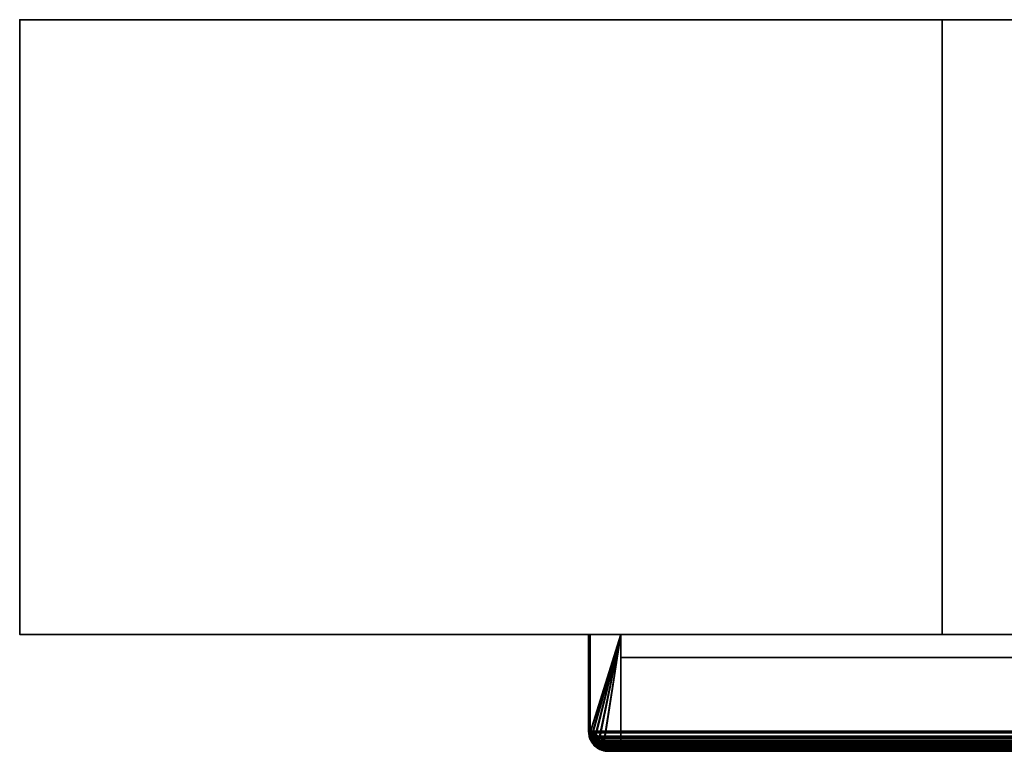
# Model space of a CAD drawing. Header units: millimetres. Extents: x -625 to 3625, y -115 to 71.
# Tile 716 of 1056: x 2275 to 2435, y -50 to 69. Entities that reach past the tile are written whole.
import ezdxf

# ---------------------------------------------------------------- set-up
doc = ezdxf.new("R2010")
doc.units = ezdxf.units.MM
doc.layers.add('151', color=7, linetype='Continuous', true_color=0xffffff)

# ---------------------------------------------------------------- blocks, each defined once
blk = doc.blocks.new('UG_SURFACE_003')
at = {"layer": '151', "color": 252, "linetype": 'Continuous', "lineweight": 35}
for points in [[(3625, -31, 2235), (3625, 69, 2235), (2275, 69, 2235), (2275, -31, 2235)], [(2275, -31, 2235), (2275, 69, 2235), (2275, 69, -5), (2275, -31, -5)], [(2275, -31, -5), (2275, 69, -5), (2425, 69, -5), (2425, -31, -5)], [(2275, 69, 2235), (3625, 69, 2235), (3475, 69, 2085), (2425, 69, 2085)], [(2425, 69, 2085), (2425, 69, -5), (2275, 69, -5), (2275, 69, 2235)], [(2425, -31, -5), (2425, 69, -5), (2425, 69, 2085), (2425, -31, 2085)], [(2425, -31, 2085), (2425, 69, 2085), (3475, 69, 2085), (3475, -31, 2085)], [(3625, -31, 2235), (2275, -31, 2235), (2425, -31, 2085), (3475, -31, 2085)], [(2275, -31, 2235), (2275, -31, -5), (2425, -31, -5), (2425, -31, 2085)]]:
    blk.add_3dface(points, dxfattribs=at)
blk = doc.blocks.new('UG_SURFACE_163')
at = {"layer": '151', "color": 14, "linetype": 'Continuous', "lineweight": 35}
for points in [[(2367.75, -46.75, 2140.75), (2367.75, -31, 2140.75), (2367.75, -31, -5), (2367.75, -46.75, -5)], [(2367.75, -46.75, -5), (2367.75, -31, -5), (2372.75, -31, -5), (2372.75, -49.75, -5)], [(2372.75, -31, 2135.75), (2367.75, -31, 2140.75), (2367.75, -46.75, 2140.75), (2367.78, -46.93, 2140.72)], [(2372.75, -31, 2135.75), (2372.75, -31, -5), (2367.75, -31, -5), (2367.75, -31, 2140.75)], [(2372.75, -31, 2135.75), (2367.78, -46.93, 2140.72), (2367.9, -47.68, 2140.6), (2367.92, -47.72, 2140.58)], [(2367.92, -47.72, 2140.58), (2368.34, -48.53, 2140.16), (2372.75, -31, 2135.75)], [(2372.75, -31, 2135.75), (2368.34, -48.53, 2140.16), (2368.35, -48.55, 2140.15), (2368.99, -49.1, 2139.51)], [(2372.75, -31, 2135.75), (2368.99, -49.1, 2139.51), (2369.31, -49.38, 2139.19), (2369.81, -49.51, 2138.69)], [(2369.81, -49.51, 2138.69), (2370.75, -49.75, 2137.75), (2372.75, -49.75, 2135.75), (2372.75, -31, 2135.75)], [(2372.75, -31, -5), (2372.75, -31, 2135.75), (2372.75, -49.75, 2135.75), (2372.75, -49.75, -5)], [(2367.75, -46.75, -5), (2367.79, -46.93, -5), (2367.78, -46.93, 2140.72)], [(2367.78, -46.93, 2140.72), (2367.75, -46.75, 2140.75), (2367.75, -46.75, -5)], [(2372.75, -49.75, -5), (2367.79, -46.93, -5), (2367.75, -46.75, -5)], [(2367.9, -47.68, 2140.6), (2367.78, -46.93, 2140.72), (2367.79, -46.93, -5)], [(2367.79, -46.93, -5), (2367.94, -47.72, -5), (2367.92, -47.72, 2140.58)], [(2367.92, -47.72, 2140.58), (2367.9, -47.68, 2140.6), (2367.79, -46.93, -5)], [(2372.75, -49.75, -5), (2367.94, -47.72, -5), (2367.79, -46.93, -5)], [(2368.34, -48.53, 2140.16), (2367.92, -47.72, 2140.58), (2367.94, -47.72, -5)], [(2367.94, -47.72, -5), (2367.98, -47.9, -5), (2368.34, -48.53, 2140.16)], [(2367.94, -47.72, -5), (2372.75, -49.75, -5), (2370.75, -49.75, -5), (2369.8, -49.56, -5)], [(2368.38, -48.5, -5), (2367.98, -47.9, -5), (2367.94, -47.72, -5), (2369.8, -49.56, -5)], [(2367.98, -47.9, -5), (2368.38, -48.5, -5), (2368.34, -48.53, 2140.16)], [(2368.35, -48.55, 2140.15), (2368.34, -48.53, 2140.16), (2368.38, -48.5, -5)], [(2368.99, -49.1, 2139.51), (2368.35, -48.55, 2140.15), (2368.38, -48.5, -5)], [(2368.38, -48.5, -5), (2368.63, -48.87, -5), (2368.99, -49.1, 2139.51)], [(2368.38, -48.5, -5), (2369.8, -49.56, -5), (2369.6, -49.52, -5), (2369, -49.12, -5)], [(2369, -49.12, -5), (2368.63, -48.87, -5), (2368.38, -48.5, -5)], [(2368.63, -48.87, -5), (2369, -49.12, -5), (2368.99, -49.1, 2139.51)], [(2369.31, -49.38, 2139.19), (2368.99, -49.1, 2139.51), (2369, -49.12, -5)], [(2369, -49.12, -5), (2369.6, -49.52, -5), (2369.81, -49.51, 2138.69)], [(2369.81, -49.51, 2138.69), (2369.31, -49.38, 2139.19), (2369, -49.12, -5)], [(2369.6, -49.52, -5), (2369.8, -49.56, -5), (2369.81, -49.51, 2138.69)], [(2370.75, -49.75, 2137.75), (2369.81, -49.51, 2138.69), (2369.8, -49.56, -5)], [(2369.8, -49.56, -5), (2370.75, -49.75, -5), (2370.75, -49.75, 2137.75)], [(2370.75, -49.75, 2137.75), (2370.75, -49.75, -5), (2372.75, -49.75, -5), (2372.75, -49.75, 2135.75)]]:
    blk.add_3dface(points, dxfattribs=at)
blk = doc.blocks.new('UG_SURFACE_164')
at = {"layer": '151', "color": 41, "linetype": 'Continuous', "lineweight": 35}
for points in [[(2372.75, -34.75, -5), (2442.75, -34.75, -5), (2442.75, -49.75, -5), (2372.75, -49.75, -5)], [(2372.75, -49.75, 2135.75), (2372.75, -34.75, 2135.75), (2372.75, -34.75, -5), (2372.75, -49.75, -5)], [(2442.75, -34.75, 2065.75), (2442.75, -34.75, -5), (2372.75, -34.75, -5), (2372.75, -34.75, 2135.75)], [(2372.75, -34.75, 2135.75), (2372.75, -49.75, 2135.75), (2442.75, -49.75, 2065.75), (2442.75, -34.75, 2065.75)], [(2442.75, -34.75, 2065.75), (2442.75, -49.75, 2065.75), (2442.75, -49.75, -5), (2442.75, -34.75, -5)], [(2372.75, -49.75, 2135.75), (2372.75, -49.75, -5), (2442.75, -49.75, -5), (2442.75, -49.75, 2065.75)]]:
    blk.add_3dface(points, dxfattribs=at)
blk = doc.blocks.new('UG_SURFACE_165')
at = {"layer": '151', "color": 7, "linetype": 'Continuous', "lineweight": 35}
for points in [[(2447.75, -46.75, -5), (2447.75, -8.75, -5), (2448, -8.75, -5), (2448, -46.75, -5)], [(2447.75, -8.75, -5), (2447.75, -46.75, -5), (2447.75, -46.75, 2060.75), (2447.75, -8.75, 2060.75)], [(2447.75, -8.75, 2060.75), (2448, -8.75, 2060.5), (2448, -8.75, -5), (2447.75, -8.75, -5)], [(2448, -46.75, 2060.5), (2448, -8.75, 2060.5), (2447.75, -8.75, 2060.75), (2447.75, -46.75, 2060.75)], [(2448, -8.75, 2060.5), (2448, -46.75, 2060.5), (2448, -46.75, -5), (2448, -8.75, -5)], [(2367.5, -46.75, 2141), (2367.5, -31, 2141), (2367.5, -31, -5), (2367.5, -46.75, -5)], [(2367.75, -46.75, 2140.75), (2367.75, -31, 2140.75), (2367.5, -31, 2141), (2367.5, -46.75, 2141)], [(2367.75, -31, -5), (2367.75, -46.75, -5), (2367.5, -46.75, -5), (2367.5, -31, -5)], [(2367.5, -31, 2141), (2367.75, -31, 2140.75), (2367.75, -31, -5), (2367.5, -31, -5)], [(2367.75, -46.75, -5), (2367.75, -31, -5), (2367.75, -31, 2140.75), (2367.75, -46.75, 2140.75)], [(2367.5, -46.75, -5), (2367.69, -47.73, -5), (2367.66, -47.76, 2140.84)], [(2367.66, -47.76, 2140.84), (2367.5, -46.75, 2141), (2367.5, -46.75, -5)], [(2367.75, -46.75, -5), (2367.94, -47.65, -5), (2367.69, -47.73, -5), (2367.5, -46.75, -5)], [(2367.5, -46.75, 2141), (2367.66, -47.76, 2140.84), (2367.85, -47.54, 2140.65), (2367.75, -46.75, 2140.75)], [(2367.98, -47.84, 2140.52), (2367.85, -47.54, 2140.65), (2367.66, -47.76, 2140.84), (2367.75, -47.93, 2140.75)], [(2367.75, -47.93, 2140.75), (2367.66, -47.76, 2140.84), (2367.69, -47.73, -5)], [(2367.74, -47.94, -5), (2367.69, -47.73, -5), (2367.94, -47.65, -5), (2367.98, -47.85, -5)], [(2367.69, -47.73, -5), (2367.74, -47.94, -5), (2367.75, -47.93, 2140.75)], [(2367.98, -47.85, -5), (2367.99, -47.93, -5), (2367.74, -47.99, -5), (2367.74, -47.94, -5)], [(2368.15, -48.7, 2140.35), (2367.75, -47.93, 2140.75), (2367.74, -47.94, -5)], [(2367.99, -47.93, -5), (2368.35, -48.45, -5), (2368.15, -48.59, -5), (2367.74, -47.99, -5)], [(2367.74, -47.94, -5), (2367.74, -47.99, -5), (2368.48, -48.98, 2140.02)], [(2368.48, -48.98, 2140.02), (2368.15, -48.7, 2140.35), (2367.74, -47.94, -5)], [(2368.48, -48.98, 2140.02), (2367.74, -47.99, -5), (2368.15, -48.59, -5)], [(2367.75, -46.75, -5), (2367.75, -46.75, 2140.75), (2367.85, -47.54, 2140.65)], [(2367.85, -47.54, 2140.65), (2367.94, -47.65, -5), (2367.75, -46.75, -5)], [(2367.75, -47.93, 2140.75), (2368.15, -48.7, 2140.35), (2368.14, -48.22, 2140.36), (2367.98, -47.84, 2140.52)], [(2367.94, -47.65, -5), (2367.85, -47.54, 2140.65), (2367.98, -47.84, 2140.52)], [(2367.98, -47.84, 2140.52), (2367.98, -47.85, -5), (2367.94, -47.65, -5)], [(2367.99, -47.93, -5), (2367.98, -47.84, 2140.52), (2368.14, -48.22, 2140.36)], [(2367.99, -47.93, -5), (2367.98, -47.85, -5), (2367.98, -47.84, 2140.52)], [(2368.14, -48.22, 2140.36), (2368.35, -48.45, -5), (2367.99, -47.93, -5)], [(2446.96, -48.78, 2061.54), (2447.54, -47.85, -5), (2447.08, -48.55, -5)], [(2446.96, -48.78, 2061.54), (2447.45, -48.05, 2061.05), (2447.54, -47.85, -5)], [(2447.05, -49.05, -5), (2447.28, -48.7, -5), (2447.74, -47.92, 2060.76)], [(2447.74, -47.92, 2060.76), (2447.45, -48.56, 2061.05), (2447.05, -49.05, -5)], [(2447.77, -47.95, -5), (2447.28, -48.7, -5), (2447.08, -48.55, -5), (2447.54, -47.85, -5)], [(2447.28, -48.7, -5), (2447.77, -47.95, -5), (2447.74, -47.92, 2060.76)], [(2447.45, -48.05, 2061.05), (2447.52, -47.84, 2060.98), (2447.54, -47.85, -5)], [(2447.52, -47.84, 2060.98), (2447.45, -48.05, 2061.05), (2447.74, -47.92, 2060.76)], [(2447.45, -48.56, 2061.05), (2447.74, -47.92, 2060.76), (2447.45, -48.05, 2061.05)], [(2447.52, -47.84, 2060.98), (2447.72, -46.91, -5), (2447.55, -47.78, -5)], [(2447.72, -46.91, -5), (2447.52, -47.84, 2060.98), (2447.7, -47.32, 2060.8)], [(2447.74, -47.92, 2060.76), (2447.89, -47.6, 2060.61), (2447.7, -47.32, 2060.8), (2447.52, -47.84, 2060.98)], [(2447.55, -47.78, -5), (2447.54, -47.85, -5), (2447.52, -47.84, 2060.98)], [(2447.54, -47.85, -5), (2447.54, -47.85, -5), (2447.52, -47.84, 2060.98)], [(2447.54, -47.85, -5), (2447.55, -47.78, -5), (2447.79, -47.86, -5), (2447.78, -47.94, -5)], [(2447.54, -47.85, -5), (2447.78, -47.94, -5), (2447.77, -47.95, -5)], [(2447.54, -47.85, -5), (2447.54, -47.85, -5), (2447.77, -47.95, -5)], [(2447.55, -47.78, -5), (2447.72, -46.91, -5), (2447.97, -46.93, -5), (2447.79, -47.86, -5)], [(2447.7, -47.32, 2060.8), (2447.75, -46.75, -5), (2447.72, -46.91, -5)], [(2447.7, -47.32, 2060.8), (2447.75, -46.75, 2060.75), (2447.75, -46.75, -5)], [(2447.75, -46.75, 2060.75), (2447.7, -47.32, 2060.8), (2447.89, -47.6, 2060.61), (2448, -46.75, 2060.5)], [(2447.72, -46.91, -5), (2447.75, -46.75, -5), (2448, -46.75, -5), (2447.97, -46.93, -5)], [(2447.89, -47.6, 2060.61), (2447.74, -47.92, 2060.76), (2447.77, -47.95, -5)], [(2447.77, -47.95, -5), (2447.78, -47.94, -5), (2448, -46.75, 2060.5)], [(2448, -46.75, 2060.5), (2447.89, -47.6, 2060.61), (2447.77, -47.95, -5)], [(2448, -46.75, 2060.5), (2447.78, -47.94, -5), (2447.79, -47.86, -5)], [(2447.79, -47.86, -5), (2447.97, -46.93, -5), (2448, -46.75, 2060.5)], [(2447.97, -46.93, -5), (2448, -46.75, -5), (2448, -46.75, 2060.5)], [(2368.64, -48.85, 2139.86), (2368.14, -48.22, 2140.36), (2368.15, -48.7, 2140.35), (2368.48, -48.98, 2140.02)], [(2368.35, -48.45, -5), (2368.14, -48.22, 2140.36), (2368.64, -48.85, 2139.86)], [(2368.45, -49.05, -5), (2368.15, -48.59, -5), (2368.35, -48.45, -5), (2368.63, -48.87, -5)], [(2368.15, -48.59, -5), (2368.45, -49.05, -5), (2368.48, -48.98, 2140.02)], [(2368.64, -48.85, 2139.86), (2368.63, -48.87, -5), (2368.35, -48.45, -5)], [(2368.63, -48.87, -5), (2368.95, -49.08, -5), (2368.8, -49.28, -5), (2368.45, -49.05, -5)], [(2369.19, -49.6, 2139.31), (2368.48, -48.98, 2140.02), (2368.45, -49.05, -5)], [(2368.45, -49.05, -5), (2368.8, -49.28, -5), (2369.56, -49.7, 2138.94)], [(2369.56, -49.7, 2138.94), (2369.19, -49.6, 2139.31), (2368.45, -49.05, -5)], [(2368.48, -48.98, 2140.02), (2368.73, -48.97, 2139.77), (2368.64, -48.85, 2139.86)], [(2369.65, -49.52, 2138.85), (2368.73, -48.97, 2139.77), (2368.48, -48.98, 2140.02), (2369.19, -49.6, 2139.31)], [(2368.63, -48.87, -5), (2368.64, -48.85, 2139.86), (2368.73, -48.97, 2139.77)], [(2368.73, -48.97, 2139.77), (2368.95, -49.08, -5), (2368.63, -48.87, -5)], [(2368.95, -49.08, -5), (2368.73, -48.97, 2139.77), (2369.65, -49.52, 2138.85)], [(2369.55, -49.77, -5), (2368.8, -49.28, -5), (2368.95, -49.08, -5), (2369.65, -49.54, -5)], [(2368.8, -49.28, -5), (2369.55, -49.77, -5), (2369.56, -49.7, 2138.94)], [(2369.65, -49.52, 2138.85), (2369.65, -49.54, -5), (2368.95, -49.08, -5)], [(2369.19, -49.6, 2139.31), (2369.56, -49.7, 2138.94), (2369.65, -49.52, 2138.85)], [(2369.65, -49.54, -5), (2369.65, -49.54, -5), (2369.56, -49.78, -5), (2369.55, -49.77, -5)], [(2369.56, -49.7, 2138.94), (2369.74, -49.58, 2138.76), (2369.65, -49.52, 2138.85)], [(2369.65, -49.54, -5), (2369.72, -49.55, -5), (2369.64, -49.79, -5), (2369.56, -49.78, -5)], [(2370.75, -49.75, 2137.75), (2369.74, -49.58, 2138.76), (2369.56, -49.7, 2138.94), (2370.75, -50, 2137.75)], [(2369.72, -49.55, -5), (2370.59, -49.72, -5), (2370.57, -49.97, -5), (2369.64, -49.79, -5)], [(2369.65, -49.52, 2138.85), (2370.59, -49.72, -5), (2369.72, -49.55, -5)], [(2370.59, -49.72, -5), (2369.65, -49.52, 2138.85), (2369.74, -49.58, 2138.76)], [(2369.72, -49.55, -5), (2369.65, -49.54, -5), (2369.65, -49.52, 2138.85)], [(2369.65, -49.54, -5), (2369.65, -49.54, -5), (2369.65, -49.52, 2138.85)], [(2370.59, -49.72, -5), (2369.74, -49.58, 2138.76), (2370.75, -49.75, 2137.75)], [(2445.65, -49.56, -5), (2444.75, -49.75, 2063.75), (2445.85, -49.49, 2062.65)], [(2445.85, -49.49, 2062.65), (2444.75, -49.75, 2063.75), (2444.75, -50, 2063.75), (2445.94, -49.69, 2062.56)], [(2444.75, -49.75, -5), (2445.65, -49.56, -5), (2445.73, -49.81, -5), (2444.75, -50, -5)], [(2445.65, -49.56, -5), (2444.75, -49.75, -5), (2444.75, -49.75, 2063.75)], [(2445.85, -49.49, 2062.65), (2445.85, -49.52, -5), (2445.65, -49.56, -5)], [(2445.94, -49.76, -5), (2445.73, -49.81, -5), (2445.65, -49.56, -5), (2445.85, -49.52, -5)], [(2446.45, -49.15, -5), (2445.85, -49.49, 2062.65), (2446.11, -49.42, 2062.39)], [(2446.45, -49.15, -5), (2445.93, -49.51, -5), (2445.85, -49.49, 2062.65)], [(2445.94, -49.69, 2062.56), (2446.35, -49.58, 2062.15), (2446.11, -49.42, 2062.39), (2445.85, -49.49, 2062.65)], [(2445.93, -49.51, -5), (2445.85, -49.52, -5), (2445.85, -49.49, 2062.65)], [(2445.85, -49.52, -5), (2445.93, -49.51, -5), (2445.99, -49.76, -5), (2445.94, -49.76, -5)], [(2445.93, -49.51, -5), (2446.45, -49.15, -5), (2446.59, -49.35, -5), (2445.99, -49.76, -5)], [(2445.94, -49.76, -5), (2445.99, -49.76, -5), (2447.01, -48.97, 2061.49)], [(2447.01, -48.97, 2061.49), (2446.35, -49.58, 2062.15), (2445.94, -49.76, -5)], [(2446.35, -49.58, 2062.15), (2445.94, -49.69, 2062.56), (2445.94, -49.76, -5)], [(2445.99, -49.76, -5), (2446.59, -49.35, -5), (2447.01, -48.97, 2061.49)], [(2446.11, -49.42, 2062.39), (2446.86, -48.85, 2061.64), (2446.87, -48.87, -5)], [(2446.86, -48.85, 2061.64), (2446.11, -49.42, 2062.39), (2446.35, -49.58, 2062.15), (2447.01, -48.97, 2061.49)], [(2446.11, -49.42, 2062.39), (2446.87, -48.87, -5), (2446.45, -49.15, -5)], [(2447.05, -49.05, -5), (2446.59, -49.35, -5), (2446.45, -49.15, -5), (2446.87, -48.87, -5)], [(2446.59, -49.35, -5), (2447.05, -49.05, -5), (2447.01, -48.97, 2061.49)], [(2447.08, -48.55, -5), (2446.86, -48.85, 2061.64), (2446.96, -48.78, 2061.54)], [(2447.08, -48.55, -5), (2446.87, -48.87, -5), (2446.86, -48.85, 2061.64)], [(2447.01, -48.97, 2061.49), (2446.96, -48.78, 2061.54), (2446.86, -48.85, 2061.64)], [(2446.87, -48.87, -5), (2447.08, -48.55, -5), (2447.28, -48.7, -5), (2447.05, -49.05, -5)], [(2447.45, -48.05, 2061.05), (2446.96, -48.78, 2061.54), (2447.01, -48.97, 2061.49), (2447.45, -48.56, 2061.05)], [(2447.45, -48.56, 2061.05), (2447.01, -48.97, 2061.49), (2447.05, -49.05, -5)], [(2369.56, -49.7, 2138.94), (2369.55, -49.77, -5), (2369.56, -49.78, -5)], [(2370.75, -50, 2137.75), (2369.56, -49.7, 2138.94), (2369.56, -49.78, -5)], [(2369.56, -49.78, -5), (2369.64, -49.79, -5), (2370.75, -50, 2137.75)], [(2370.75, -50, 2137.75), (2369.64, -49.79, -5), (2370.57, -49.97, -5)], [(2370.59, -49.72, -5), (2370.75, -49.75, -5), (2370.75, -50, -5), (2370.57, -49.97, -5)], [(2370.57, -49.97, -5), (2370.75, -50, -5), (2370.75, -50, 2137.75)], [(2370.75, -49.75, 2137.75), (2370.75, -49.75, -5), (2370.59, -49.72, -5)], [(2370.75, -49.75, -5), (2444.75, -49.75, -5), (2444.75, -50, -5), (2370.75, -50, -5)], [(2370.75, -49.75, 2137.75), (2444.75, -49.75, 2063.75), (2444.75, -49.75, -5), (2370.75, -49.75, -5)], [(2370.75, -50, 2137.75), (2444.75, -50, 2063.75), (2444.75, -49.75, 2063.75), (2370.75, -49.75, 2137.75)], [(2370.75, -50, 2137.75), (2370.75, -50, -5), (2444.75, -50, -5), (2444.75, -50, 2063.75)], [(2444.75, -50, -5), (2445.73, -49.81, -5), (2445.94, -49.69, 2062.56)], [(2445.94, -49.69, 2062.56), (2444.75, -50, 2063.75), (2444.75, -50, -5)], [(2445.73, -49.81, -5), (2445.94, -49.76, -5), (2445.94, -49.69, 2062.56)]]:
    blk.add_3dface(points, dxfattribs=at)
blk = doc.blocks.new('UG_SURFACE_167')
at = {"layer": '151', "color": 41, "linetype": 'Continuous', "lineweight": 35}
for points in [[(3527.25, -49.75, 2135.75), (3527.25, -34.75, 2135.75), (2372.75, -34.75, 2135.75), (2372.75, -49.75, 2135.75)], [(2442.75, -34.75, 2065.75), (2442.75, -49.75, 2065.75), (2372.75, -49.75, 2135.75), (2372.75, -34.75, 2135.75)], [(3527.25, -34.75, 2135.75), (3457.25, -34.75, 2065.75), (2442.75, -34.75, 2065.75), (2372.75, -34.75, 2135.75)], [(3457.25, -49.75, 2065.75), (3527.25, -49.75, 2135.75), (2372.75, -49.75, 2135.75), (2442.75, -49.75, 2065.75)]]:
    blk.add_3dface(points, dxfattribs=at)
blk = doc.blocks.new('UG_SURFACE_168')
at = {"layer": '151', "color": 14, "linetype": 'Continuous', "lineweight": 35}
for points in [[(3532.25, -31, 2140.75), (3527.25, -31, 2135.75), (2372.75, -31, 2135.75), (2367.75, -31, 2140.75)], [(2367.78, -46.98, 2140.72), (2367.75, -46.75, 2140.75), (2367.75, -31, 2140.75), (2372.75, -31, 2135.75)], [(3532.25, -46.75, 2140.75), (3532.25, -31, 2140.75), (2367.75, -31, 2140.75), (2367.75, -46.75, 2140.75)], [(2372.75, -31, 2135.75), (2367.97, -47.81, 2140.53), (2367.85, -47.54, 2140.65), (2367.78, -46.98, 2140.72)], [(2372.75, -31, 2135.75), (2368.43, -48.59, 2140.07), (2368.14, -48.22, 2140.36), (2367.97, -47.81, 2140.53)], [(2372.75, -31, 2135.75), (2369.1, -49.19, 2139.4), (2368.73, -48.97, 2139.77), (2368.43, -48.59, 2140.07)], [(2369.88, -49.6, 2138.62), (2369.74, -49.58, 2138.76), (2369.1, -49.19, 2139.4), (2372.75, -31, 2135.75)], [(2372.75, -31, 2135.75), (2372.75, -49.75, 2135.75), (2370.75, -49.75, 2137.75), (2369.88, -49.6, 2138.62)], [(2372.75, -31, 2135.75), (3527.25, -31, 2135.75), (3527.25, -49.75, 2135.75), (2372.75, -49.75, 2135.75)], [(3532.25, -46.75, 2140.75), (2367.75, -46.75, 2140.75), (2367.78, -46.98, 2140.72)], [(2367.78, -46.98, 2140.72), (3532.22, -46.98, 2140.72), (3532.25, -46.75, 2140.75)], [(3532.22, -46.98, 2140.72), (2367.78, -46.98, 2140.72), (2367.85, -47.54, 2140.65)], [(3532.15, -47.53, 2140.65), (3532.22, -46.98, 2140.72), (2367.85, -47.54, 2140.65)], [(3532.02, -47.81, 2140.52), (3532.15, -47.53, 2140.65), (2367.85, -47.54, 2140.65)], [(2367.85, -47.54, 2140.65), (2367.97, -47.81, 2140.53), (3532.02, -47.81, 2140.52)], [(3532.02, -47.81, 2140.52), (2367.97, -47.81, 2140.53), (2368.14, -48.22, 2140.36)], [(3531.74, -48.42, 2140.24), (3532.02, -47.81, 2140.52), (2368.14, -48.22, 2140.36)], [(2368.14, -48.22, 2140.36), (2368.43, -48.59, 2140.07), (3531.57, -48.58, 2140.07)], [(3531.57, -48.58, 2140.07), (3531.74, -48.42, 2140.24), (2368.14, -48.22, 2140.36)], [(3531.57, -48.58, 2140.07), (2368.43, -48.59, 2140.07), (2368.73, -48.97, 2139.77)], [(3531.57, -48.58, 2140.07), (2368.73, -48.97, 2139.77), (2369.1, -49.19, 2139.4)], [(2369.1, -49.19, 2139.4), (3530.9, -49.2, 2139.4), (3531.57, -48.58, 2140.07)], [(3530.9, -49.2, 2139.4), (2369.1, -49.19, 2139.4), (2369.74, -49.58, 2138.76)], [(3530.73, -49.36, 2139.23), (3530.9, -49.2, 2139.4), (2369.74, -49.58, 2138.76)], [(3530.73, -49.36, 2139.23), (2369.74, -49.58, 2138.76), (2369.88, -49.6, 2138.62)], [(2369.88, -49.6, 2138.62), (3530.11, -49.52, 2138.61), (3530.73, -49.36, 2139.23)], [(3530.11, -49.52, 2138.61), (2369.88, -49.6, 2138.62), (2370.75, -49.75, 2137.75)], [(2370.75, -49.75, 2137.75), (3529.25, -49.75, 2137.75), (3530.11, -49.52, 2138.61)], [(3527.25, -49.75, 2135.75), (3529.25, -49.75, 2137.75), (2370.75, -49.75, 2137.75), (2372.75, -49.75, 2135.75)]]:
    blk.add_3dface(points, dxfattribs=at)
blk = doc.blocks.new('UG_SURFACE_170')
at = {"layer": '151', "color": 7, "linetype": 'Continuous', "lineweight": 35}
for points in [[(2367.5, -46.75, 2141), (2367.5, -31, 2141), (2367.75, -31, 2140.75), (2367.75, -46.75, 2140.75)], [(3532.5, -46.75, 2141), (3532.5, -31, 2141), (2367.5, -31, 2141), (2367.5, -46.75, 2141)], [(3532.25, -31, 2140.75), (2367.75, -31, 2140.75), (2367.5, -31, 2141), (3532.5, -31, 2141)], [(2367.75, -46.75, 2140.75), (2367.75, -31, 2140.75), (3532.25, -31, 2140.75), (3532.25, -46.75, 2140.75)], [(2367.53, -47, 2140.97), (2367.5, -46.75, 2141), (2367.75, -46.75, 2140.75)], [(3532.5, -46.75, 2141), (2367.5, -46.75, 2141), (2367.53, -47, 2140.97)], [(2367.75, -46.75, 2140.75), (2367.85, -47.54, 2140.65), (2367.61, -47.6, 2140.89), (2367.53, -47, 2140.97)], [(2367.53, -47, 2140.97), (3532.47, -47, 2140.97), (3532.5, -46.75, 2141)], [(3532.47, -47, 2140.97), (2367.53, -47, 2140.97), (2367.61, -47.6, 2140.89)], [(3532.39, -47.6, 2140.89), (3532.47, -47, 2140.97), (2367.61, -47.6, 2140.89)], [(2367.74, -47.9, 2140.76), (2367.61, -47.6, 2140.89), (2367.85, -47.54, 2140.65), (2367.98, -47.84, 2140.52)], [(2367.61, -47.6, 2140.89), (2367.74, -47.9, 2140.76), (3532.25, -47.89, 2140.75)], [(3532.25, -47.89, 2140.75), (3532.39, -47.6, 2140.89), (2367.61, -47.6, 2140.89)], [(2367.98, -47.84, 2140.52), (2368.14, -48.22, 2140.36), (2367.92, -48.35, 2140.58), (2367.74, -47.9, 2140.76)], [(3532.25, -47.89, 2140.75), (2367.74, -47.9, 2140.76), (2367.92, -48.35, 2140.58)], [(2367.75, -46.75, 2140.75), (3532.25, -46.75, 2140.75), (3532.2, -47.32, 2140.7)], [(2367.85, -47.54, 2140.65), (2367.75, -46.75, 2140.75), (3532.2, -47.32, 2140.7)], [(2367.98, -47.84, 2140.52), (2367.85, -47.54, 2140.65), (3532.2, -47.32, 2140.7)], [(3531.95, -48.56, 2140.45), (3532.25, -47.89, 2140.75), (2367.92, -48.35, 2140.58)], [(3532.2, -47.32, 2140.7), (3532.02, -47.84, 2140.52), (2367.98, -47.84, 2140.52)], [(2368.14, -48.22, 2140.36), (2367.98, -47.84, 2140.52), (3532.02, -47.84, 2140.52)], [(2368.14, -48.22, 2140.36), (3532.02, -47.84, 2140.52), (3531.95, -48.05, 2140.45)], [(2368.23, -48.74, 2140.27), (2367.92, -48.35, 2140.58), (2368.14, -48.22, 2140.36)], [(2367.92, -48.35, 2140.58), (2368.23, -48.74, 2140.27), (3531.77, -48.73, 2140.27)], [(3531.77, -48.73, 2140.27), (3531.95, -48.56, 2140.45), (2367.92, -48.35, 2140.58)], [(3531.95, -48.05, 2140.45), (3531.46, -48.78, 2139.96), (2368.14, -48.22, 2140.36)], [(2368.14, -48.22, 2140.36), (3531.46, -48.78, 2139.96), (3531.36, -48.85, 2139.86)], [(3531.36, -48.85, 2139.86), (2368.64, -48.85, 2139.86), (2368.14, -48.22, 2140.36)], [(2368.14, -48.22, 2140.36), (2368.64, -48.85, 2139.86), (2368.56, -49.15, 2139.94), (2368.23, -48.74, 2140.27)], [(3531.77, -48.73, 2140.27), (2368.23, -48.74, 2140.27), (2368.56, -49.15, 2139.94)], [(3531.77, -48.73, 2140.27), (2368.56, -49.15, 2139.94), (2368.96, -49.39, 2139.54)], [(2368.64, -48.85, 2139.86), (2368.73, -48.97, 2139.77), (2368.56, -49.15, 2139.94)], [(2368.96, -49.39, 2139.54), (2368.56, -49.15, 2139.94), (2368.73, -48.97, 2139.77)], [(2368.64, -48.85, 2139.86), (3531.36, -48.85, 2139.86), (3530.61, -49.42, 2139.11)], [(2368.73, -48.97, 2139.77), (2368.64, -48.85, 2139.86), (3530.61, -49.42, 2139.11)], [(2368.73, -48.97, 2139.77), (3530.61, -49.42, 2139.11), (3530.35, -49.49, 2138.85)], [(3530.35, -49.49, 2138.85), (2369.65, -49.52, 2138.85), (2368.73, -48.97, 2139.77)], [(2368.73, -48.97, 2139.77), (2369.65, -49.52, 2138.85), (2369.66, -49.81, 2138.84), (2368.96, -49.39, 2139.54)], [(2368.96, -49.39, 2139.54), (3531.03, -49.41, 2139.53), (3531.77, -48.73, 2140.27)], [(3531.03, -49.41, 2139.53), (2368.96, -49.39, 2139.54), (2369.66, -49.81, 2138.84)], [(2369.74, -49.58, 2138.76), (2369.65, -49.52, 2138.85), (3530.35, -49.49, 2138.85)], [(2369.65, -49.52, 2138.85), (2369.74, -49.58, 2138.76), (2369.66, -49.81, 2138.84)], [(3530.85, -49.58, 2139.35), (3531.03, -49.41, 2139.53), (2369.66, -49.81, 2138.84)], [(2369.81, -49.84, 2138.69), (2369.66, -49.81, 2138.84), (2369.74, -49.58, 2138.76)], [(3530.85, -49.58, 2139.35), (2369.66, -49.81, 2138.84), (2369.81, -49.84, 2138.69)], [(2370.75, -49.75, 2137.75), (2369.74, -49.58, 2138.76), (3530.35, -49.49, 2138.85)], [(2369.74, -49.58, 2138.76), (2370.75, -49.75, 2137.75), (2370.75, -50, 2137.75), (2369.81, -49.84, 2138.69)], [(2369.81, -49.84, 2138.69), (3530.18, -49.76, 2138.68), (3530.85, -49.58, 2139.35)], [(3530.35, -49.49, 2138.85), (3529.25, -49.75, 2137.75), (2370.75, -49.75, 2137.75)], [(3530.18, -49.76, 2138.68), (2369.81, -49.84, 2138.69), (2370.75, -50, 2137.75)], [(3455.25, -49.75, 2063.75), (2444.75, -49.75, 2063.75), (2370.75, -49.75, 2137.75), (3529.25, -49.75, 2137.75)], [(2370.75, -49.75, 2137.75), (2444.75, -49.75, 2063.75), (2444.75, -50, 2063.75), (2370.75, -50, 2137.75)], [(2370.75, -50, 2137.75), (3529.25, -50, 2137.75), (3530.18, -49.76, 2138.68)], [(3455.25, -50, 2063.75), (3529.25, -50, 2137.75), (2370.75, -50, 2137.75), (2444.75, -50, 2063.75)]]:
    blk.add_3dface(points, dxfattribs=at)

msp = doc.modelspace()

# ---------------------------------------------------------------- linework, layer by layer
at = {"layer": '151', "color": 252, "linetype": 'Continuous', "lineweight": -3, "true_color": 0x939598}
for p, q in [((2275, 69, -5), (2275, 69, 2235)), ((2275, 69, 2235), (3625, 69, 2235)), ((2275, -31, 2235), (2275, 69, 2235)), ((2275, 69, -5), (2425, 69, -5)), ((2275, 69, -5), (2275, -31, -5)), ((2425, 69, 2085), (2425, 69, -5)), ((2425, -31, 2085), (2425, 69, 2085)), ((3475, 69, 2085), (2425, 69, 2085)), ((2425, 69, -5), (2425, -31, -5)), ((2275, -31, -5), (2275, -31, 2235)), ((2275, -31, 2235), (3625, -31, 2235)), ((2275, -31, -5), (2425, -31, -5)), ((2367.5, -31, -5), (2367.75, -31, -5)), ((3532.5, -31, 2141), (2367.5, -31, 2141)), ((2367.5, -46.75, 2141), (2367.5, -31, 2141)), ((2367.75, -31, 2140.75), (2367.5, -31, 2141)), ((2367.5, -31, 2141), (2367.75, -31, 2140.75)), ((2367.5, -46.75, -5), (2367.5, -31, -5)), ((2367.5, -31, 2141), (2367.5, -31, -5)), ((2367.5, -31, 2141), (2367.5, -46.75, 2141)), ((2367.75, -46.75, 2140.75), (2367.75, -31, 2140.75)), ((2367.75, -46.75, 2140.75), (2367.75, -31, 2140.75)), ((2367.75, -46.75, 2140.75), (2367.75, -31, 2140.75)), ((2372.75, -31, 2135.75), (2367.75, -31, 2140.75)), ((2367.75, -31, 2140.75), (2372.75, -31, 2135.75)), ((2367.75, -46.75, -5), (2367.75, -31, -5)), ((3532.25, -31, 2140.75), (2367.75, -31, 2140.75)), ((2367.75, -31, -5), (2372.75, -31, -5)), ((2367.75, -31, 2140.75), (2367.75, -31, -5)), ((2367.75, -31, 2140.75), (2367.75, -46.75, 2140.75)), ((2367.75, -31, 2140.75), (2367.75, -31, -5)), ((3532.25, -31, 2140.75), (2367.75, -31, 2140.75)), ((2367.75, -46.75, -5), (2367.75, -31, -5)), ((2372.75, -31, 2135.75), (2372.75, -31, -5)), ((2372.75, -31, 2135.75), (2372.75, -49.75, 2135.75)), ((2372.75, -31, -5), (2372.75, -49.75, -5)), ((2372.75, -31, 2135.75), (2372.75, -49.75, 2135.75)), ((3527.25, -31, 2135.75), (2372.75, -31, 2135.75)), ((3475, -31, 2085), (2425, -31, 2085)), ((2425, -31, 2085), (2425, -31, -5)), ((3527.25, -34.75, 2135.75), (2372.75, -34.75, 2135.75)), ((2372.75, -49.75, -5), (2372.75, -34.75, -5)), ((2372.75, -34.75, 2135.75), (2372.75, -49.75, 2135.75)), ((2442.75, -34.75, 2065.75), (2372.75, -34.75, 2135.75)), ((2372.75, -34.75, 2135.75), (2372.75, -34.75, -5)), ((2372.75, -49.75, 2135.75), (2372.75, -34.75, 2135.75)), ((2372.75, -34.75, -5), (2442.75, -34.75, -5)), ((2372.75, -34.75, 2135.75), (2442.75, -34.75, 2065.75)), ((2367.5, -46.75, 2141), (2367.5, -46.75, -5)), ((3532.5, -46.75, 2141), (2367.5, -46.75, 2141)), ((2367.75, -46.75, 2140.75), (2367.75, -46.75, -5)), ((3532.25, -46.75, 2140.75), (2367.75, -46.75, 2140.75)), ((2370.75, -49.75, 2137.75), (2372.75, -49.75, 2135.75)), ((2370.75, -49.75, 2137.75), (2370.75, -49.75, -5)), ((2370.75, -49.75, 2137.75), (2370.75, -49.75, -5)), ((3529.25, -49.75, 2137.75), (2370.75, -49.75, 2137.75)), ((2372.75, -49.75, -5), (2370.75, -49.75, -5)), ((2372.75, -49.75, 2135.75), (2370.75, -49.75, 2137.75)), ((2370.75, -49.75, 2137.75), (2444.75, -49.75, 2063.75)), ((2444.75, -49.75, 2063.75), (2370.75, -49.75, 2137.75)), ((3529.25, -49.75, 2137.75), (2370.75, -49.75, 2137.75)), ((2444.75, -49.75, -5), (2370.75, -49.75, -5)), ((2444.75, -50, -5), (2370.75, -50, -5)), ((2370.75, -50, 2137.75), (2444.75, -50, 2063.75)), ((3529.25, -50, 2137.75), (2370.75, -50, 2137.75)), ((2444.75, -50, 2063.75), (2370.75, -50, 2137.75)), ((2370.75, -50, 2137.75), (2370.75, -50, -5)), ((2372.75, -49.75, 2135.75), (2372.75, -49.75, -5)), ((3527.25, -49.75, 2135.75), (2372.75, -49.75, 2135.75)), ((2442.75, -49.75, -5), (2372.75, -49.75, -5)), ((2372.75, -49.75, 2135.75), (2442.75, -49.75, 2065.75)), ((3527.25, -49.75, 2135.75), (2372.75, -49.75, 2135.75)), ((2372.75, -49.75, 2135.75), (2372.75, -49.75, -5)), ((2442.75, -49.75, 2065.75), (2372.75, -49.75, 2135.75))]:
    msp.add_line(p, q, dxfattribs=at)
msp.add_arc((2370.75, -46.75, -5), 3, 180, 270, dxfattribs=at)
for points in [[(2367.5, -46.75, -5), (2367.5, -50, -5), (2370.75, -50, -5)], [(2367.5, -46.75, 2141), (2367.5, -50, 2141), (2370.75, -50, 2137.75)], [(2367.75, -46.75, 2140.75), (2367.75, -49.75, 2140.75), (2370.75, -49.75, 2137.75)]]:
    msp.add_rational_spline(points, [1, 0.707106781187, 1], degree=2, dxfattribs=at)
for points, knots in [([(2367.5, -46.75, 2141), (2367.5, -47.27, 2141), (2367.63, -47.78, 2140.87), (2368.05, -48.63, 2140.45), (2368.34, -48.97, 2140.16), (2369.28, -49.77, 2139.22), (2370.02, -50, 2138.48), (2370.75, -50, 2137.75)], [0, 0, 0, 0, 0.25, 0.25, 0.5, 0.5, 1, 1, 1, 1]), ([(2367.75, -46.75, 2140.75), (2367.75, -47.23, 2140.75), (2367.87, -47.7, 2140.63), (2368.26, -48.48, 2140.24), (2368.52, -48.8, 2139.98), (2369.4, -49.53, 2139.1), (2370.07, -49.75, 2138.43), (2370.75, -49.75, 2137.75)], [0, 0, 0, 0, 0.25, 0.25, 0.5, 0.5, 1, 1, 1, 1]), ([(2367.75, -46.75, 2140.75), (2367.75, -47.23, 2140.75), (2367.87, -47.7, 2140.63), (2368.26, -48.48, 2140.24), (2368.52, -48.8, 2139.98), (2369.4, -49.53, 2139.1), (2370.07, -49.75, 2138.43), (2370.75, -49.75, 2137.75)], [0, 0, 0, 0, 0.25, 0.25, 0.5, 0.5, 1, 1, 1, 1]), ([(2367.75, -46.75, -5), (2367.75, -47.54, -5), (2368.07, -48.32, -5), (2369.18, -49.43, -5), (2369.96, -49.75, -5), (2370.75, -49.75, -5)], [0, 0, 0, 0, 0.5, 0.5, 1, 1, 1, 1]), ([(2367.75, -46.75, 2140.75), (2367.75, -47.23, 2140.75), (2367.87, -47.7, 2140.63), (2368.26, -48.48, 2140.24), (2368.52, -48.8, 2139.98), (2369.4, -49.53, 2139.1), (2370.07, -49.75, 2138.43), (2370.75, -49.75, 2137.75)], [0, 0, 0, 0, 0.25, 0.25, 0.5, 0.5, 1, 1, 1, 1])]:
    msp.add_open_spline(points, degree=3, knots=knots, dxfattribs=at)
for points, degree in [([(2367.5, -46.75, -5), (2367.75, -46.75, -5)], 1), ([(3532.25, -46.75, 2140.75), (3144.08, -46.75, 2140.75), (2755.92, -46.75, 2140.75), (2367.75, -46.75, 2140.75)], 3), ([(2367.75, -46.75, 2140.75), (2367.75, -46.75, 1425.5), (2367.75, -46.75, 710.25), (2367.75, -46.75, -5)], 3), ([(2370.75, -50, -5), (2370.75, -49.75, -5)], 1)]:
    msp.add_open_spline(points, degree=degree, dxfattribs=at)

# ---------------------------------------------------------------- block references
for name in ['UG_SURFACE_003', 'UG_SURFACE_165', 'UG_SURFACE_170', 'UG_SURFACE_163', 'UG_SURFACE_168', 'UG_SURFACE_164', 'UG_SURFACE_167']:
    msp.add_blockref(name, (0, 0), dxfattribs=at)

doc.saveas('drawing.dxf')
